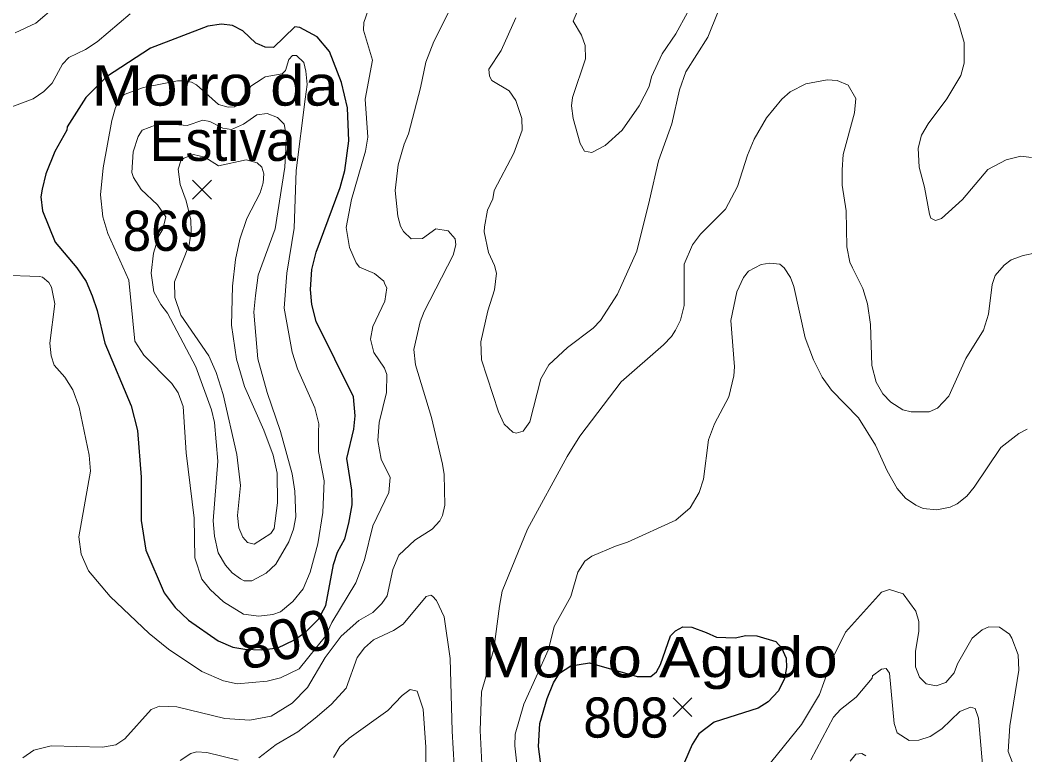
# Model space of a CAD drawing. Extents: x 294.2 to 320.3, y 7482.7 to 7510.7.
# Drawn here: x 311.605 to 313.606, y 7497.059 to 7498.522 of the extents above; entities that cross this region are included whole.
import ezdxf
from ezdxf.enums import TextEntityAlignment as Align

# ---------------------------------------------------------------- set-up
doc = ezdxf.new("R2010")
doc.units = 0
doc.header["$LTSCALE"] = 0.032
for name, color, linetype, lineweight in [('1', 7, 'Continuous', 25), ('2', 7, 'Continuous', 13), ('21', 7, 'Continuous', 25)]:
    doc.layers.add(name, color=color, linetype=linetype, lineweight=lineweight)
doc.layers.add('61', color=7, linetype='Continuous')

msp = doc.modelspace()

# ---------------------------------------------------------------- linework, layer by layer
at = {"layer": '1'}
msp.add_lwpolyline([(312.0815, 7498.4732), (312.0748, 7498.4761), (312.0486, 7498.5004), (312.0283, 7498.5112), (312.0065, 7498.5138), (311.9791, 7498.51), (311.8648, 7498.4659), (311.7773, 7498.4091), (311.7364, 7498.3682), (311.6988, 7498.3095), (311.6982, 7498.3031), (311.6745, 7498.2603), (311.6567, 7498.2163), (311.649, 7498.1856), (311.6464, 7498.1703), (311.6496, 7498.1422), (311.6751, 7498.0803), (311.718, 7498.0291), (311.7368, 7498.0016), (311.7486, 7497.9733), (311.7589, 7497.9442), (311.7741, 7497.8789), (311.8265, 7497.7539), (311.8391, 7497.7052), (311.8466, 7497.6124), (311.8466, 7497.5259), (311.8556, 7497.467), (311.8924, 7497.3819), (311.9137, 7497.3528), (311.9408, 7497.3275), (311.9995, 7497.2866), (312.0289, 7497.2739), (312.053, 7497.27), (312.0868, 7497.2684), (312.1183, 7497.2723), (312.1505, 7497.2873), (312.1733, 7497.3038), (312.1996, 7497.3297), (312.2138, 7497.3565), (312.2293, 7497.4382), (312.2372, 7497.4626), (312.2521, 7497.4893), (312.26, 7497.5208), (312.2667, 7497.557), (312.2659, 7497.5861), (312.2557, 7497.649), (312.2697, 7497.7076), (312.2721, 7497.7344), (312.269, 7497.7721), (312.1946, 7497.9223), (312.186, 7497.9561), (312.1832, 7497.986), (312.1864, 7498.0253), (312.195, 7498.0599), (312.2426, 7498.1889), (312.2521, 7498.2227), (312.2596, 7498.2817), (312.2572, 7498.3477), (312.2451, 7498.3981), (312.2216, 7498.4594), (312.1969, 7498.4887), (312.1623, 7498.5076), (312.1521, 7498.5084), (312.1096, 7498.4675), (312.0935, 7498.4683)], close=True, dxfattribs=at)
msp.add_lwpolyline([(312.6412, 7497.0453), (312.6374, 7497.0759), (312.6399, 7497.1219), (312.6546, 7497.1717), (312.6673, 7497.2024), (312.6795, 7497.2222), (312.7018, 7497.2362), (312.7393, 7497.2424), (312.834, 7497.2151), (312.8608, 7497.2151), (312.8723, 7497.2247), (312.8806, 7497.2394), (312.9004, 7497.2962), (312.91, 7497.3064), (312.9247, 7497.314), (312.9426, 7497.3135), (312.9712, 7497.3032), (312.9917, 7497.2938), (313.0291, 7497.2922), (313.0503, 7497.2969), (313.0723, 7497.2961), (313.11, 7497.2851), (313.121, 7497.2725), (313.1305, 7497.2521), (313.1313, 7497.2332), (313.1273, 7497.2112), (313.115, 7497.1868), (313.0945, 7497.1648), (313.0749, 7497.1522), (312.9872, 7497.1247), (312.9565, 7497.1011), (312.9432, 7497.0799), (312.9282, 7497.0445)], dxfattribs=at)
at = {"layer": '2'}
for points in [[(312.7146, 7498.5387), (312.7063, 7498.5201), (312.7229, 7498.4921), (312.7305, 7498.4717), (312.7312, 7498.4448), (312.705, 7498.3682), (312.7031, 7498.3516), (312.7063, 7498.3261), (312.7203, 7498.2763), (312.7293, 7498.2609), (312.7433, 7498.2584), (312.7701, 7498.2724), (312.804, 7498.3031), (312.8378, 7498.3516), (312.8576, 7498.3899), (312.8627, 7498.4091), (312.8838, 7498.4551), (312.9106, 7498.4946), (312.9572, 7498.5802)], [(312.47, 7498.561), (312.4292, 7498.4793), (312.4132, 7498.4385), (312.4024, 7498.3874), (312.3788, 7498.2954), (312.3698, 7498.275), (312.3583, 7498.2341), (312.352, 7498.1831), (312.3571, 7498.132), (312.3628, 7498.1116), (312.3686, 7498.1013), (312.3838, 7498.0866), (312.4062, 7498.0872), (312.433, 7498.1064), (312.4573, 7498.1026), (312.4713, 7498.0866), (312.4726, 7498.0745), (312.4675, 7498.0541), (312.41, 7497.9417), (312.4018, 7497.9213), (312.389, 7497.8664), (312.3928, 7497.8357), (312.4241, 7497.731), (312.4464, 7497.6378), (312.4496, 7497.6174), (312.4509, 7497.5561), (312.4464, 7497.5357), (312.4407, 7497.5254), (312.4254, 7497.5088), (312.3909, 7497.4865), (312.3596, 7497.4571), (312.3474, 7497.4284), (312.336, 7497.376), (312.3258, 7497.3607), (312.3079, 7497.3428), (312.2798, 7497.3269), (312.2447, 7497.2955), (312.2128, 7497.2534), (312.1776, 7497.1934), (312.147, 7497.1621), (312.1049, 7497.1366), (312.0627, 7497.1283), (312.0129, 7497.1315), (311.9172, 7497.1551)], [(311.5954, 7498.4966), (311.6368, 7498.5163), (311.6771, 7498.5502)], [(312.2983, 7498.5419), (312.2894, 7498.5176), (312.2887, 7498.5023), (312.3066, 7498.4423), (312.2925, 7498.3644), (312.2976, 7498.2891), (312.2932, 7498.261), (312.2651, 7498.1652), (312.2542, 7498.109), (312.2613, 7498.0694), (312.2747, 7498.0388), (312.2811, 7498.0304), (312.3111, 7498.0177), (312.3296, 7498.0024), (312.3315, 7497.9966), (312.3354, 7497.989), (312.3315, 7497.9622), (312.3073, 7497.9124), (312.3028, 7497.8868), (312.3098, 7497.8606), (312.3309, 7497.8293), (312.3354, 7497.8166), (312.3347, 7497.7808), (312.32, 7497.7208), (312.3175, 7497.6851), (312.3239, 7497.648), (312.3423, 7497.6116), (312.3392, 7497.5816), (312.3073, 7497.5152), (312.2913, 7497.4475), (312.2734, 7497.4016), (312.2261, 7497.3225), (312.2134, 7497.2956), (312.1611, 7497.2304), (312.124, 7497.2125), (312.0972, 7497.2062), (312.0372, 7497.201), (312.0104, 7497.2068), (311.9669, 7497.2253), (311.9005, 7497.27), (311.8622, 7497.3007), (311.7843, 7497.3748), (311.7416, 7497.4258), (311.7268, 7497.459), (311.7224, 7497.4935), (311.7454, 7497.6238), (311.7428, 7497.6557), (311.723, 7497.7515), (311.7102, 7497.7859), (311.6943, 7497.8115), (311.6732, 7497.8351)], [(312.5926, 7498.5266), (312.5633, 7498.4614), (312.5384, 7498.4244), (312.5397, 7498.4103), (312.5447, 7498.4021), (312.5793, 7498.3816), (312.5926, 7498.3618), (312.6041, 7498.3261), (312.6048, 7498.3031), (312.5882, 7498.2571), (312.5494, 7498.183), (312.5466, 7498.1665), (312.5362, 7498.1437), (312.5299, 7498.1108), (312.5294, 7498.1003), (312.5377, 7498.0592), (312.5499, 7498.0337), (312.5537, 7498.0183), (312.5499, 7497.9851), (312.5364, 7497.943), (312.5224, 7497.8817), (312.5237, 7497.846), (312.5575, 7497.7425), (312.569, 7497.7176), (312.5863, 7497.7016), (312.5927, 7497.6997), (312.6067, 7497.7036), (312.6201, 7497.7221), (312.6418, 7497.8076), (312.6578, 7497.8357), (312.6954, 7497.8702), (312.7465, 7497.9085), (312.7612, 7497.9238), (312.7944, 7497.9762), (312.8334, 7498.0618), (312.8582, 7498.1639), (312.8761, 7498.2418), (312.9029, 7498.3159), (312.9182, 7498.3835), (312.931, 7498.4193), (312.9744, 7498.4883), (312.9949, 7498.5393)], [(313.4629, 7498.5419), (313.4731, 7498.5189), (313.4852, 7498.4774), (313.4852, 7498.4365), (313.4782, 7498.4116), (313.4507, 7498.3656), (313.4131, 7498.3159), (313.4003, 7498.2929), (313.3933, 7498.2673), (313.3952, 7498.229), (313.406, 7498.1895), (313.4157, 7498.1358), (313.4188, 7498.1281), (313.4277, 7498.123), (313.4399, 7498.1268), (313.4814, 7498.1652), (313.5324, 7498.2246), (313.5683, 7498.2437), (313.5976, 7498.2514), (313.6193, 7498.2488)], [(311.589, 7498.3497), (311.6311, 7498.3656), (311.6528, 7498.3797), (311.6694, 7498.3963), (311.6898, 7498.4346), (311.702, 7498.4474), (311.7358, 7498.4634), (311.7588, 7498.4787), (311.8245, 7498.5349)], [(312.5249, 7497.0415), (312.5211, 7497.1079), (312.5237, 7497.1845), (312.5486, 7497.27), (312.5601, 7497.3556), (312.5652, 7497.385), (312.6156, 7497.5088), (312.6942, 7497.6531), (312.7197, 7497.694), (312.802, 7497.8019), (312.8863, 7497.8753), (312.9023, 7497.8919), (312.91, 7497.9047), (312.9202, 7497.9244), (312.9272, 7497.9538), (312.9272, 7498.0362), (312.9438, 7498.0745), (312.9598, 7498.0956), (313.0096, 7498.1454), (313.0338, 7498.1907), (313.0536, 7498.2533), (313.067, 7498.2852), (313.0913, 7498.3274), (313.1219, 7498.365), (313.1385, 7498.3791), (313.1699, 7498.395), (313.212, 7498.4033), (313.2324, 7498.4021), (313.2541, 7498.3925), (313.2694, 7498.3663), (313.2669, 7498.3376), (313.2439, 7498.2546), (313.242, 7498.2239), (313.242, 7498.1933), (313.2497, 7498.1422), (313.2515, 7498.0707), (313.2573, 7498.04), (313.2624, 7498.0286), (313.2829, 7497.9877), (313.2924, 7497.957), (313.2988, 7497.9162), (313.3013, 7497.8345)], [(313.415, 7497.7419), (313.4316, 7497.7495), (313.4546, 7497.7732), (313.4884, 7497.8485), (313.5235, 7497.9047), (313.5331, 7497.9366), (313.5408, 7497.9954), (313.5465, 7498.0139), (313.5644, 7498.0343), (313.5785, 7498.0445), (313.6027, 7498.0534), (313.6283, 7498.0586)], [(313.6104, 7497.708), (313.5938, 7497.6991), (313.558, 7497.671), (313.505, 7497.5924), (313.4903, 7497.574), (313.4712, 7497.5593), (313.4572, 7497.5522), (313.4303, 7497.5471), (313.4035, 7497.5497), (313.3888, 7497.5561), (313.3684, 7497.5701), (313.3518, 7497.5893), (313.3314, 7497.625), (313.3084, 7497.6761), (313.2745, 7497.7303), (313.2209, 7497.7853), (313.2024, 7497.8115), (313.1851, 7497.846), (313.1685, 7497.8894), (313.1455, 7497.9915), (313.1392, 7498.0094), (313.1264, 7498.0286), (313.1181, 7498.0362), (313.0983, 7498.0381), (313.0805, 7498.0356), (313.0555, 7498.0221), (313.0453, 7498.0094), (313.0326, 7497.9813), (313.0204, 7497.9238), (313.0275, 7497.8319), (313.0262, 7497.814), (313.0166, 7497.7719), (312.9879, 7497.7183), (312.9757, 7497.6863), (312.9662, 7497.6084), (312.9572, 7497.5816), (312.9394, 7497.551), (312.9106, 7497.5267), (312.8149, 7497.4827), (312.7906, 7497.4746)], [(311.6496, 7498.0106), (311.6439, 7498.0119), (311.5673, 7498.0145)], [(311.6732, 7497.8351), (311.6668, 7497.8536), (311.6643, 7497.8792), (311.6745, 7497.957), (311.6675, 7497.9902), (311.6624, 7497.9998), (311.6496, 7498.0106)], [(313.3013, 7497.8345), (313.3097, 7497.8013), (313.323, 7497.7783), (313.339, 7497.7616), (313.3627, 7497.7463), (313.3793, 7497.7419), (313.415, 7497.7419)], [(312.7906, 7497.4746), (312.7433, 7497.4546), (312.7299, 7497.445), (312.7159, 7497.4233), (312.7018, 7497.3748), (312.6686, 7497.3147), (312.6571, 7497.2688), (312.6079, 7497.1602), (312.5907, 7497.1002), (312.5901, 7497.0772), (312.5946, 7497.0415)], [(312.4713, 7497.0032), (312.4656, 7497.1066), (312.4618, 7497.2509), (312.4496, 7497.3339), (312.4343, 7497.3664), (312.4267, 7497.3754), (312.4228, 7497.3773), (312.4138, 7497.3747), (312.3679, 7497.3198), (312.3488, 7497.307), (312.3092, 7497.2886), (312.2907, 7497.2726), (312.2766, 7497.2534), (312.2543, 7497.1921), (312.2243, 7497.1596), (312.1929, 7497.1321), (312.1585, 7497.1053), (312.1151, 7497.0797), (312.0806, 7497.0536)], [(313.0906, 7497.0325), (313.1609, 7497.1194), (313.1966, 7497.1794), (313.2228, 7497.2509), (313.2484, 7497.3038), (313.3205, 7497.383), (313.3365, 7497.3882), (313.3633, 7497.3798), (313.3888, 7497.3454), (313.3945, 7497.325), (313.3945, 7497.3058), (313.3882, 7497.2649), (313.3882, 7497.2343), (313.3958, 7497.2139), (313.4093, 7497.2004), (313.4291, 7497.1966), (313.4482, 7497.2036), (313.4648, 7497.2228), (313.4718, 7497.2407), (313.5012, 7497.2918), (313.521, 7497.3083), (313.5344, 7497.3141), (313.5555, 7497.3134), (313.5753, 7497.2994), (313.5797, 7497.2917), (313.5925, 7497.2586), (313.5938, 7497.2279), (313.5759, 7497.1168), (313.5727, 7497.0657), (313.5804, 7497.0453)], [(313.5248, 7497.0019), (313.5133, 7497.1321), (313.5069, 7497.1519), (313.4974, 7497.1545), (313.4763, 7497.1455), (313.4405, 7497.1111), (313.4176, 7497.0957), (313.3946, 7497.0887), (313.3754, 7497.0881), (313.3518, 7497.1034), (313.3454, 7497.1219), (313.3365, 7497.2221), (313.3294, 7497.2311), (313.3205, 7497.2298), (313.3026, 7497.2164), (313.302, 7497.2119), (313.2701, 7497.1743), (313.2388, 7497.1494), (313.2247, 7497.134), (313.18, 7497.0491)], [(312.4132, 7497.007), (312.4132, 7497.0747), (312.4081, 7497.15), (312.396, 7497.1864), (312.382, 7497.1896), (312.366, 7497.1774), (312.3373, 7497.1474), (312.2607, 7497.0925), (312.2421, 7497.0753), (312.2294, 7497.0542)], [(311.9172, 7497.1551), (311.8827, 7497.1564), (311.8661, 7497.1494), (311.8137, 7497.0912), (311.7958, 7497.0791), (311.769, 7497.0746), (311.6669, 7497.0772)], [(311.6669, 7497.0772), (311.6324, 7497.0689), (311.6107, 7497.0536)], [(312.0397, 7497.0485), (311.9772, 7497.0638), (311.9567, 7497.0651), (311.9453, 7497.0619), (311.9242, 7497.0478)], [(313.2892, 7497.0574), (313.2809, 7497.0619), (313.2694, 7497.0606), (313.2579, 7497.0466)]]:
    msp.add_lwpolyline(points, dxfattribs=at)
for points in [[(312.1731, 7498.3644), (312.1547, 7498.223), (312.1508, 7498.1077), (312.1361, 7498.0183), (312.131, 7497.9487), (312.147, 7497.8613), (312.1578, 7497.828), (312.1918, 7497.7502), (312.1998, 7497.7184), (312.1994, 7497.7021), (312.1991, 7497.6631), (312.2108, 7497.6046), (312.2083, 7497.542), (312.198, 7497.4795), (312.1827, 7497.4233), (312.1687, 7497.3901), (312.1483, 7497.3645), (312.124, 7497.3441), (312.1087, 7497.3384), (312.0806, 7497.3351), (312.05, 7497.3396), (312.0104, 7497.3639), (311.9835, 7497.3888), (311.9669, 7497.4092), (311.9529, 7497.4514), (311.9516, 7497.5305), (311.9357, 7497.6608), (311.9299, 7497.7527), (311.9197, 7497.7802), (311.9076, 7497.7987), (311.8514, 7497.8548), (311.8335, 7497.883), (311.822, 7498.0043), (311.7799, 7498.0975), (311.7703, 7498.1307), (311.7652, 7498.1741), (311.7709, 7498.2278), (311.7881, 7498.3223), (311.7952, 7498.3478), (311.8047, 7498.3663), (311.8124, 7498.374), (311.8508, 7498.388), (311.9184, 7498.4014), (311.9312, 7498.4014), (311.9465, 7498.3988), (311.9567, 7498.3931), (312.0002, 7498.3541), (312.0193, 7498.349), (312.0321, 7498.3497), (312.0416, 7498.3567), (312.0646, 7498.3906), (312.087, 7498.4052), (312.0933, 7498.4091), (312.1272, 7498.4154), (312.1336, 7498.4218), (312.1406, 7498.4436), (312.1476, 7498.4519), (312.1559, 7498.4519), (312.1699, 7498.4378), (312.1745, 7498.4206), (312.177, 7498.3938)], [(312.124, 7497.7029), (312.147, 7497.6187), (312.1521, 7497.5842), (312.154, 7497.5331), (312.1496, 7497.5088), (312.1406, 7497.4833), (312.1144, 7497.4386), (312.0953, 7497.4213), (312.0666, 7497.406), (312.0512, 7497.406), (312.0442, 7497.4099), (312.0276, 7497.422), (312.0142, 7497.4367), (311.9995, 7497.4616), (311.9925, 7497.4948), (311.9899, 7497.5254), (311.9989, 7497.6442), (311.9925, 7497.7208), (311.9861, 7497.7463), (311.9554, 7497.8319), (311.8986, 7497.9385), (311.8852, 7497.9558), (311.8718, 7497.9813), (311.866, 7498.0183), (311.8711, 7498.0579), (311.8818, 7498.0924), (311.8896, 7498.1059), (311.8952, 7498.1306), (311.8785, 7498.1543), (311.8463, 7498.1849), (311.831, 7498.2086), (311.8277, 7498.2188), (311.8303, 7498.2597), (311.8405, 7498.2903), (311.8482, 7498.3031), (311.8763, 7498.3139), (311.8967, 7498.3158), (311.9376, 7498.312), (311.9688, 7498.3229), (311.9829, 7498.3203), (312.0091, 7498.3069), (312.0263, 7498.3043), (312.05, 7498.3146), (312.0768, 7498.3337), (312.0972, 7498.3363), (312.1176, 7498.328), (312.131, 7498.3152), (312.1355, 7498.2903), (312.1323, 7498.229), (312.1132, 7498.1064), (312.0793, 7498.0145), (312.0742, 7497.9736), (312.0704, 7497.9404), (312.0783, 7497.8474), (312.0972, 7497.7808)], [(312.0095, 7497.7765), (311.9957, 7497.8204), (311.981, 7497.8536), (311.9255, 7497.9347), (311.9133, 7497.9698), (311.9127, 7498.0011), (311.9422, 7498.0747), (311.9461, 7498.101), (311.945, 7498.1236), (311.9357, 7498.1626), (311.9242, 7498.1946), (311.9197, 7498.2252), (311.9255, 7498.2418), (311.9312, 7498.2475), (311.9504, 7498.2545), (311.9733, 7498.2494), (312.0001, 7498.2322), (312.0551, 7498.2437), (312.0774, 7498.238), (312.0863, 7498.229), (312.0908, 7498.2162), (312.0895, 7498.1984), (312.0831, 7498.178), (312.057, 7498.1269), (312.0429, 7498.086), (312.034, 7498.0452), (312.0282, 7497.9921), (312.0263, 7497.9149), (312.0359, 7497.8472), (312.0519, 7497.7929), (312.0908, 7497.7055), (312.1093, 7497.6557), (312.117, 7497.6199), (312.1176, 7497.5612), (312.1112, 7497.5101), (312.1042, 7497.4999), (312.0716, 7497.4788), (312.0582, 7497.482), (312.0487, 7497.4929), (312.041, 7497.5114), (312.0378, 7497.5357), (312.0442, 7497.5957), (312.0365, 7497.657)]]:
    msp.add_lwpolyline(points, close=True, dxfattribs=at)
at = {"layer": '21'}
for p, q in [((311.9488, 7498.2033), (311.9863, 7498.1658)), ((311.9863, 7498.2033), (311.9488, 7498.1658)), ((312.9053, 7497.173), (312.9428, 7497.1355)), ((312.9428, 7497.173), (312.9053, 7497.1355))]:
    msp.add_line(p, q, dxfattribs=at)

# ---------------------------------------------------------------- texts
at = {"layer": '61'}
for s, width, p in [('Morro da', 1.15, (311.9939, 7498.3518)), ('869', 0.95, (311.8944, 7498.0627)), ('Morro Agudo', 1.15, (312.8775, 7497.2136)), ('808', 0.95, (312.8114, 7497.0936))]:
    msp.add_text(s, height=0.08, dxfattribs=dict(at, width=width)).set_placement(p, align=Align.CENTER)
msp.add_text(' Estiva', height=0.08, dxfattribs=at).set_placement((311.9939, 7498.2418), align=Align.CENTER)
at = {"layer": '61', "width": 1.05}
msp.add_text('800', height=0.08, rotation=15.306, dxfattribs=at).set_placement((312.1426, 7497.2509), align=Align.CENTER)

doc.saveas('drawing.dxf')
